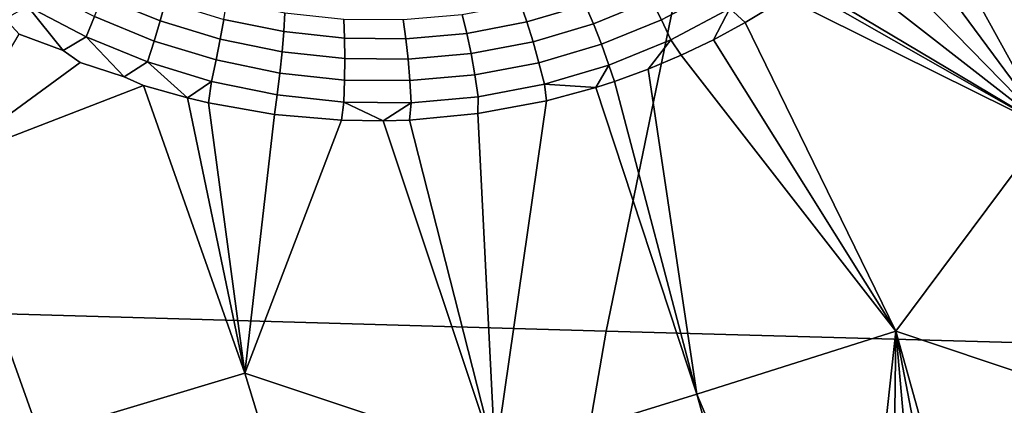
# Model space of a CAD drawing. Header units: metres. Extents: x -240 to 45, y -77 to 27.
# Tile 239 of 656: x -205.299 to -203.536, y 3.78 to 4.471. Entities that reach past the tile are written whole.
import ezdxf

# ---------------------------------------------------------------- set-up
doc = ezdxf.new("R2010")
doc.units = ezdxf.units.M
doc.layers.add('solid_102011X2', color=7, linetype='CONTINUOUS')

msp = doc.modelspace()

# ---------------------------------------------------------------- linework, layer by layer
at = {"layer": 'solid_102011X2'}
for points in [[(-203.694183, 4.704742, 269.213776), (-203.630768, 4.776432, 269.19101), (-203.146866, 4.488508, 269.025787), (-203.458496, 4.276988, 269.147308)], [(-203.720856, 4.691514, 269.222443), (-203.694183, 4.704742, 269.213776), (-203.458496, 4.276988, 269.147308), (-203.740097, 4.658714, 269.229401)], [(-203.788177, 4.614975, 269.245056), (-203.740097, 4.658714, 269.229401), (-203.458496, 4.276988, 269.147308)], [(-204.117462, 4.549858, 322.304718), (-205.666046, 4.601584, 320.702362), (-205.799423, 3.957484, 320.808716), (-204.248474, 3.913001, 322.410675)], [(-203.805969, 4.605876, 269.250549), (-203.788177, 4.614975, 269.245056), (-203.458496, 4.276988, 269.147308), (-203.838257, 4.57371, 269.260681)], [(-203.890289, 4.534924, 269.276215), (-203.838257, 4.57371, 269.260681), (-203.458496, 4.276988, 269.147308)], [(-202.553741, 4.498938, 323.905243), (-204.117462, 4.549858, 322.304718), (-204.248474, 3.913001, 322.410675), (-202.682358, 3.869209, 324.010864)], [(-204.167175, 4.505559, 269.327881), (-204.068329, 4.558123, 269.301819), (-204.047501, 4.524924, 269.309357), (-204.149612, 4.470635, 269.335968)], [(-204.027359, 4.490546, 269.311798), (-203.928436, 4.556425, 269.284058), (-203.926743, 4.510026, 269.286713), (-203.999496, 4.465348, 269.306732)], [(-205.137985, 4.544206, 269.480286), (-205.037338, 4.503022, 269.467712), (-205.046921, 4.468546, 269.485413), (-205.150589, 4.511018, 269.498535)], [(-204.285858, 4.497562, 269.339294), (-204.185165, 4.538712, 269.314819), (-204.167175, 4.505559, 269.327881), (-204.271225, 4.463011, 269.352905)], [(-203.89946, 4.528492, 269.27887), (-203.890289, 4.534924, 269.276215), (-203.458496, 4.276988, 269.147308)], [(-205.266556, 4.529202, 269.524689), (-205.164612, 4.476127, 269.511932), (-205.179764, 4.440151, 269.520264), (-205.28479, 4.494835, 269.5336)], [(-204.402115, 4.4998, 269.343536), (-204.300766, 4.529728, 269.320953), (-204.285858, 4.497562, 269.339294), (-204.390533, 4.4666, 269.362427)], [(-204.149612, 4.470635, 269.335968), (-204.047501, 4.524924, 269.309357), (-204.027359, 4.490546, 269.311798), (-204.132782, 4.434558, 269.338898)], [(-203.926743, 4.510026, 269.286713), (-203.89946, 4.528492, 269.27887), (-203.458496, 4.276988, 269.147308)], [(-205.150589, 4.511018, 269.498535), (-205.046921, 4.468546, 269.485413), (-205.057739, 4.432332, 269.49823), (-205.164612, 4.476127, 269.511932)], [(-205.037338, 4.503022, 269.467712), (-204.932953, 4.471201, 269.453979), (-204.939331, 4.435709, 269.4711), (-205.046921, 4.468546, 269.485413)], [(-204.927826, 4.504306, 269.432281), (-204.823853, 4.483029, 269.417755), (-204.825806, 4.449235, 269.438904), (-204.932953, 4.471201, 269.453979)], [(-204.506226, 4.480049, 269.364563), (-204.402115, 4.4998, 269.343536), (-204.390533, 4.4666, 269.362427), (-204.498047, 4.446169, 269.384033)], [(-204.390533, 4.4666, 269.362427), (-204.285858, 4.497562, 269.339294), (-204.271225, 4.463011, 269.352905), (-204.379364, 4.430996, 269.376587)], [(-204.271225, 4.463011, 269.352905), (-204.167175, 4.505559, 269.327881), (-204.149612, 4.470635, 269.335968), (-204.257095, 4.426688, 269.361511)], [(-203.999496, 4.465348, 269.306732), (-203.926743, 4.510026, 269.286713), (-203.458496, 4.276988, 269.147308), (-203.730057, 3.912763, 269.236633)], [(-205.28479, 4.494835, 269.5336), (-205.220795, 4.41565, 269.526611), (-205.299637, 4.444949, 269.536133), (-205.324722, 4.472286, 269.539948)], [(-205.220795, 4.41565, 269.526611), (-205.28479, 4.494835, 269.5336), (-205.179764, 4.440151, 269.520264)], [(-204.823853, 4.483029, 269.417755), (-204.718216, 4.471743, 269.401672), (-204.716843, 4.437576, 269.422272), (-204.825806, 4.449235, 269.438904)], [(-204.611969, 4.470706, 269.383942), (-204.506226, 4.480049, 269.364563), (-204.498047, 4.446169, 269.384033), (-204.607208, 4.436506, 269.403992)], [(-204.132782, 4.434558, 269.338898), (-204.027359, 4.490546, 269.311798), (-204.056335, 4.434718, 269.321594), (-204.11441, 4.406939, 269.336151)], [(-204.027359, 4.490546, 269.311798), (-203.999496, 4.465348, 269.306732), (-204.056335, 4.434718, 269.321594)], [(-205.164612, 4.476127, 269.511932), (-205.057739, 4.432332, 269.49823), (-205.069626, 4.395021, 269.505981), (-205.179764, 4.440151, 269.520264)], [(-205.046921, 4.468546, 269.485413), (-204.939331, 4.435709, 269.4711), (-204.946808, 4.398459, 269.483337), (-205.057739, 4.432332, 269.49823)], [(-204.932953, 4.471201, 269.453979), (-204.825806, 4.449235, 269.438904), (-204.828796, 4.413031, 269.455444), (-204.939331, 4.435709, 269.4711)], [(-204.718216, 4.471743, 269.401672), (-204.611969, 4.470706, 269.383942), (-204.607208, 4.436506, 269.403992), (-204.716843, 4.437576, 269.422272)], [(-204.498047, 4.446169, 269.384033), (-204.390533, 4.4666, 269.362427), (-204.379364, 4.430996, 269.376587), (-204.490417, 4.409873, 269.398804)], [(-204.379364, 4.430996, 269.376587), (-204.271225, 4.463011, 269.352905), (-204.257095, 4.426688, 269.361511), (-204.368805, 4.39362, 269.385803)], [(-204.257095, 4.426688, 269.361511), (-204.149612, 4.470635, 269.335968), (-204.132782, 4.434558, 269.338898), (-204.243744, 4.389235, 269.365021)], [(-204.056335, 4.434718, 269.321594), (-203.999496, 4.465348, 269.306732), (-203.730057, 3.912763, 269.236633)], [(-205.220795, 4.41565, 269.526611), (-205.190018, 4.393751, 269.522278), (-205.436493, 4.213393, 269.531006), (-205.299637, 4.444949, 269.536133)], [(-204.825806, 4.449235, 269.438904), (-204.716843, 4.437576, 269.422272), (-204.71637, 4.400988, 269.438202), (-204.828796, 4.413031, 269.455444)], [(-204.607208, 4.436506, 269.403992), (-204.498047, 4.446169, 269.384033), (-204.490417, 4.409873, 269.398804), (-204.603165, 4.399883, 269.419342)], [(-205.179764, 4.440151, 269.520264), (-205.11174, 4.368145, 269.51239), (-205.190018, 4.393751, 269.522278), (-205.220795, 4.41565, 269.526611)], [(-205.11174, 4.368145, 269.51239), (-205.179764, 4.440151, 269.520264), (-205.069626, 4.395021, 269.505981)], [(-205.057739, 4.432332, 269.49823), (-204.946808, 4.398459, 269.483337), (-204.955276, 4.36011, 269.490479), (-205.069626, 4.395021, 269.505981)], [(-204.939331, 4.435709, 269.4711), (-204.828796, 4.413031, 269.455444), (-204.832794, 4.375057, 269.467072), (-204.946808, 4.398459, 269.483337)], [(-204.716843, 4.437576, 269.422272), (-204.607208, 4.436506, 269.403992), (-204.603165, 4.399883, 269.419342), (-204.71637, 4.400988, 269.438202)], [(-204.490417, 4.409873, 269.398804), (-204.379364, 4.430996, 269.376587), (-204.368805, 4.39362, 269.385803), (-204.483505, 4.371803, 269.4086)], [(-204.368805, 4.39362, 269.385803), (-204.257095, 4.426688, 269.361511), (-204.243744, 4.389235, 269.365021), (-204.359039, 4.355132, 269.389862)], [(-204.243744, 4.389235, 269.365021), (-204.132782, 4.434558, 269.338898), (-204.173553, 4.382105, 269.350311), (-204.233551, 4.360231, 269.364044)], [(-204.132782, 4.434558, 269.338898), (-204.11441, 4.406939, 269.336151), (-204.173553, 4.382105, 269.350311)], [(-204.11441, 4.406939, 269.336151), (-204.056335, 4.434718, 269.321594), (-203.730057, 3.912763, 269.236633)], [(-204.828796, 4.413031, 269.455444), (-204.71637, 4.400988, 269.438202), (-204.716766, 4.362627, 269.449219), (-204.832794, 4.375057, 269.467072)], [(-204.603165, 4.399883, 269.419342), (-204.490417, 4.409873, 269.398804), (-204.483505, 4.371803, 269.4086), (-204.599915, 4.361486, 269.429749)], [(-205.11174, 4.368145, 269.51239), (-205.076767, 4.352587, 269.507599), (-205.436493, 4.213393, 269.531006), (-205.190018, 4.393751, 269.522278)], [(-205.069626, 4.395021, 269.505981), (-204.998276, 4.330446, 269.49707), (-205.076767, 4.352587, 269.507599), (-205.11174, 4.368145, 269.51239)], [(-205.069626, 4.395021, 269.505981), (-204.955276, 4.36011, 269.490479), (-204.998276, 4.330446, 269.49707)], [(-204.946808, 4.398459, 269.483337), (-204.832794, 4.375057, 269.467072), (-204.837723, 4.335987, 269.473602), (-204.955276, 4.36011, 269.490479)], [(-204.71637, 4.400988, 269.438202), (-204.603165, 4.399883, 269.419342), (-204.599915, 4.361486, 269.429749), (-204.716766, 4.362627, 269.449219)], [(-204.483505, 4.371803, 269.4086), (-204.368805, 4.39362, 269.385803), (-204.359039, 4.355132, 269.389862), (-204.477402, 4.332633, 269.413269)], [(-204.086349, 3.800212, 269.325439), (-204.173553, 4.382105, 269.350311), (-204.11441, 4.406939, 269.336151), (-203.730057, 3.912763, 269.236633)], [(-204.832794, 4.375057, 269.467072), (-204.716766, 4.362627, 269.449219), (-204.718063, 4.323171, 269.455139), (-204.837723, 4.335987, 269.473602)], [(-204.359039, 4.355132, 269.389862), (-204.243744, 4.389235, 269.365021), (-204.267136, 4.349381, 269.37146)], [(-204.243744, 4.389235, 269.365021), (-204.233551, 4.360231, 269.364044), (-204.267136, 4.349381, 269.37146)], [(-204.086349, 3.800212, 269.325439), (-204.233551, 4.360231, 269.364044), (-204.173553, 4.382105, 269.350311)], [(-204.955276, 4.36011, 269.490479), (-204.960678, 4.321598, 269.491913), (-204.998276, 4.330446, 269.49707)], [(-204.955276, 4.36011, 269.490479), (-204.837723, 4.335987, 269.473602), (-204.842346, 4.300874, 269.474915), (-204.960678, 4.321598, 269.491913)], [(-204.716766, 4.362627, 269.449219), (-204.599915, 4.361486, 269.429749), (-204.597519, 4.321994, 269.435028), (-204.718063, 4.323171, 269.455139)], [(-204.599915, 4.361486, 269.429749), (-204.483505, 4.371803, 269.4086), (-204.477402, 4.332633, 269.413269), (-204.597519, 4.321994, 269.435028)], [(-204.359039, 4.355132, 269.389862), (-204.355286, 4.325423, 269.390137), (-204.478012, 4.302436, 269.414215), (-204.477402, 4.332633, 269.413269)], [(-204.359039, 4.355132, 269.389862), (-204.267136, 4.349381, 269.37146), (-204.355286, 4.325423, 269.390137)], [(-204.086349, 3.800212, 269.325439), (-204.267136, 4.349381, 269.37146), (-204.233551, 4.360231, 269.364044)], [(-204.895142, 3.837679, 269.461395), (-205.263107, 3.727127, 269.487305), (-205.436493, 4.213393, 269.531006), (-205.076767, 4.352587, 269.507599)], [(-204.895142, 3.837679, 269.461395), (-205.076767, 4.352587, 269.507599), (-204.998276, 4.330446, 269.49707)], [(-204.355286, 4.325423, 269.390137), (-204.267136, 4.349381, 269.37146), (-204.086349, 3.800212, 269.325439), (-204.447464, 3.688273, 269.393402)], [(-204.895142, 3.837679, 269.461395), (-204.998276, 4.330446, 269.49707), (-204.960678, 4.321598, 269.491913)], [(-204.895142, 3.837679, 269.461395), (-204.960678, 4.321598, 269.491913), (-204.842346, 4.300874, 269.474915)], [(-204.837723, 4.335987, 269.473602), (-204.718063, 4.323171, 269.455139), (-204.722153, 4.290589, 269.456451), (-204.842346, 4.300874, 269.474915)], [(-204.718063, 4.323171, 269.455139), (-204.64801, 4.289545, 269.444336), (-204.722153, 4.290589, 269.456451)], [(-204.718063, 4.323171, 269.455139), (-204.597519, 4.321994, 269.435028), (-204.64801, 4.289545, 269.444336)], [(-204.597519, 4.321994, 269.435028), (-204.600525, 4.290986, 269.436279), (-204.64801, 4.289545, 269.444336)], [(-204.477402, 4.332633, 269.413269), (-204.478012, 4.302436, 269.414215), (-204.600525, 4.290986, 269.436279), (-204.597519, 4.321994, 269.435028)], [(-204.447464, 3.688273, 269.393402), (-204.478012, 4.302436, 269.414215), (-204.355286, 4.325423, 269.390137)], [(-204.447464, 3.688273, 269.393402), (-204.600525, 4.290986, 269.436279), (-204.478012, 4.302436, 269.414215)], [(-204.895142, 3.837679, 269.461395), (-204.842346, 4.300874, 269.474915), (-204.722153, 4.290589, 269.456451)], [(-204.722153, 4.290589, 269.456451), (-204.64801, 4.289545, 269.444336), (-204.447464, 3.688273, 269.393402), (-204.895142, 3.837679, 269.461395)], [(-204.447464, 3.688273, 269.393402), (-204.64801, 4.289545, 269.444336), (-204.600525, 4.290986, 269.436279)], [(-203.730057, 3.912763, 269.236633), (-203.458496, 4.276988, 269.147308), (-203.304718, 3.770312, 269.108276)], [(-205.436493, 4.213393, 269.531006), (-205.263107, 3.727127, 269.487305), (-205.633331, 3.732816, 269.501404), (-205.741043, 4.031022, 269.52829)], [(-204.248474, 3.913001, 322.410675), (-205.799423, 3.957484, 320.808716), (-205.912598, 3.30723, 320.899017), (-204.359665, 3.27006, 322.50061)], [(-202.682358, 3.869209, 324.010864), (-204.248474, 3.913001, 322.410675), (-204.359665, 3.27006, 322.50061), (-202.791519, 3.233463, 324.100494)], [(-203.799332, 3.278042, 269.255585), (-203.860367, 3.263588, 269.269989), (-204.086349, 3.800212, 269.325439), (-203.730057, 3.912763, 269.236633)], [(-203.737579, 3.289654, 269.240387), (-203.799332, 3.278042, 269.255585), (-203.730057, 3.912763, 269.236633)], [(-203.675293, 3.298394, 269.224457), (-203.737579, 3.289654, 269.240387), (-203.730057, 3.912763, 269.236633)], [(-203.557358, 3.306869, 269.192596), (-203.561035, 3.306762, 269.193604), (-203.730057, 3.912763, 269.236633), (-203.304718, 3.770312, 269.108276)], [(-203.612625, 3.304201, 269.207794), (-203.730057, 3.912763, 269.236633), (-203.561035, 3.306762, 269.193604)], [(-203.612625, 3.304201, 269.207794), (-203.675293, 3.298394, 269.224457), (-203.730057, 3.912763, 269.236633)], [(-204.735306, 3.314068, 269.420868), (-205.111221, 3.23329, 269.449005), (-205.263107, 3.727127, 269.487305), (-204.895142, 3.837679, 269.461395)], [(-204.735306, 3.314068, 269.420868), (-204.895142, 3.837679, 269.461395), (-204.447464, 3.688273, 269.393402)], [(-203.979584, 3.226625, 269.296234), (-204.447464, 3.688273, 269.393402), (-204.086349, 3.800212, 269.325439), (-203.930588, 3.243251, 269.285736)], [(-203.860367, 3.263588, 269.269989), (-203.930588, 3.243251, 269.285736), (-204.086349, 3.800212, 269.325439)]]:
    msp.add_3dface(points, dxfattribs=at)

doc.saveas('drawing.dxf')
